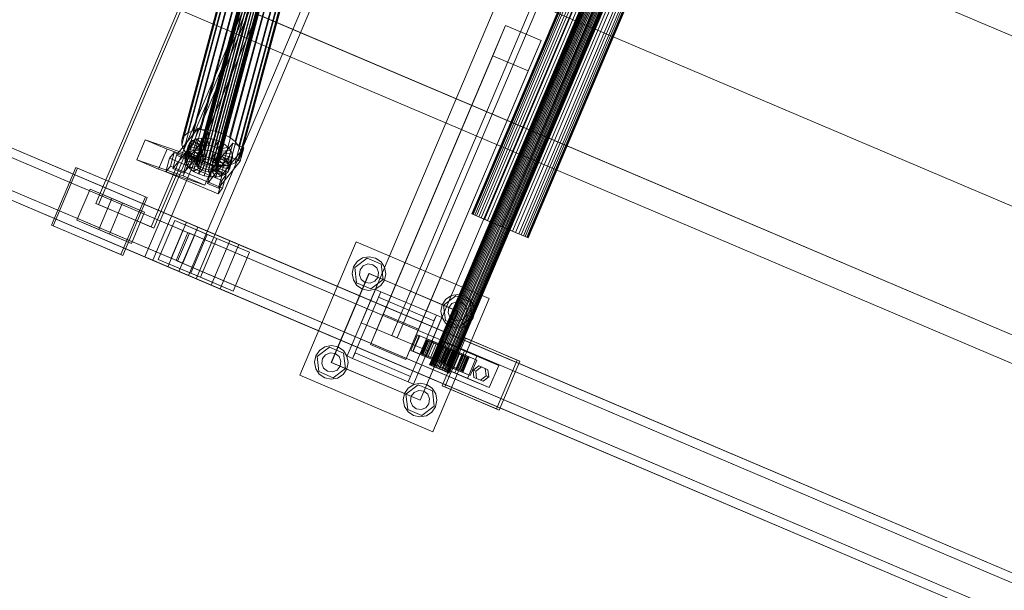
# Model space of a CAD drawing. Header units: millimetres. Extents: x -4738 to 65662, y -68080 to 6847.
# Tile 586 of 656: x 24950 to 25767, y -21826 to -21353. Entities that reach past the tile are written whole.
import ezdxf

# ---------------------------------------------------------------- set-up
doc = ezdxf.new("R2010")
doc.units = ezdxf.units.MM
doc.layers.add('superior_C10', color=7, linetype='Continuous', lineweight=0)

msp = doc.modelspace()

# ---------------------------------------------------------------- linework, layer by layer
at = {"layer": 'superior_C10'}
for p, q in [((18241.459, -18440.523), (27684.903, -22449.244)), ((27685.833, -22449.639), (18242.389, -18440.917)), ((25013.369, -21505.298), (25345.506, -20722.876)), ((25347.72, -20723.816), (25015.584, -21506.238)), ((25054.002, -21549.706), (25405.677, -20721.259)), ((25412.135, -20724), (25060.461, -21552.448)), ((25441.749, -20736.571), (25090.075, -21565.019)), ((25096.534, -21567.761), (25448.208, -20739.313)), ((25391.318, -20742.323), (25059.181, -21524.745)), ((25061.396, -21525.685), (25393.532, -20743.263)), ((25569.567, -20812.557), (25233.523, -21604.185)), ((25594.881, -20823.303), (25258.837, -21614.931)), ((25263.439, -21616.884), (25599.484, -20825.257)), ((25633.941, -20829.02), (25290.082, -21639.058)), ((25290.236, -21639.123), (25634.095, -20829.085)), ((25634.352, -20829.195), (25290.493, -21639.232)), ((25634.801, -20829.385), (25290.942, -21639.423)), ((25635.298, -20829.596), (25291.438, -21639.634)), ((25636.013, -20829.9), (25292.153, -21639.937)), ((25636.715, -20830.198), (25292.855, -21640.235)), ((25637.646, -20830.593), (25293.787, -21640.631)), ((25638.506, -20830.958), (25294.647, -21640.996)), ((25639.591, -20831.419), (25295.732, -21641.456)), ((25640.55, -20831.826), (25296.691, -21641.863)), ((25288.753, -21627.63), (25624.797, -20836.002)), ((25641.715, -20832.32), (25297.855, -21642.358)), ((25642.707, -20832.741), (25298.848, -21642.779)), ((25643.872, -20833.236), (25300.013, -21643.273)), ((25644.831, -20833.643), (25300.972, -21643.68)), ((25645.916, -20834.104), (25302.057, -21644.141)), ((25646.776, -20834.468), (25302.917, -21644.506)), ((25647.708, -20834.864), (25303.848, -21644.902)), ((25648.41, -20835.162), (25304.55, -21645.2)), ((25649.125, -20835.466), (25305.265, -21645.503)), ((25649.621, -20835.676), (25305.762, -21645.714)), ((25650.07, -20835.867), (25306.211, -21645.905)), ((25650.327, -20835.976), (25306.468, -21646.014)), ((25650.481, -20836.041), (25306.621, -21646.079)), ((25568.524, -20941.23), (25325.361, -21514.055)), ((25325.794, -21514.239), (25568.957, -20941.413)), ((25569.682, -20941.721), (25326.519, -21514.547)), ((25570.951, -20942.26), (25327.788, -21515.085)), ((25572.352, -20942.854), (25329.189, -21515.68)), ((25574.37, -20943.711), (25331.206, -21516.536)), ((25576.351, -20944.552), (25333.188, -21517.377)), ((25578.98, -20945.668), (25335.817, -21518.494)), ((25581.407, -20946.698), (25338.244, -21519.524)), ((25584.469, -20947.998), (25341.306, -21520.824)), ((25587.176, -20949.147), (25344.013, -21521.973)), ((25590.462, -20950.542), (25347.299, -21523.368)), ((25593.264, -20951.732), (25350.101, -21524.557)), ((25596.55, -20953.127), (25353.387, -21525.952)), ((25599.257, -20954.275), (25356.094, -21527.101)), ((25602.319, -20955.575), (25359.156, -21528.401)), ((25604.746, -20956.605), (25361.582, -21529.431)), ((25607.375, -20957.722), (25364.212, -21530.547)), ((25609.357, -20958.563), (25366.193, -21531.388)), ((25611.374, -20959.419), (25368.211, -21532.245)), ((25612.775, -20960.014), (25369.612, -21532.84)), ((25614.044, -20960.553), (25370.881, -21533.378)), ((25614.769, -20960.86), (25371.606, -21533.686)), ((25615.202, -20961.044), (25372.039, -21533.869)), ((25088.591, -21520.934), (24006.42, -21061.555)), ((25097.818, -21524.851), (24015.647, -21065.472)), ((25124.576, -21536.21), (24042.405, -21076.83)), ((25085.425, -21527.738), (24038.315, -21083.242)), ((25131.958, -21539.343), (24049.786, -21079.964)), ((25095.124, -21531.855), (24048.014, -21087.359)), ((25072.961, -21557.754), (23990.79, -21098.375)), ((24000.017, -21102.292), (25082.188, -21561.671)), ((25075.656, -21550.75), (24028.547, -21106.255)), ((25108.946, -21573.03), (24026.775, -21113.65)), ((24034.156, -21116.784), (25116.328, -21576.163)), ((24038.246, -21110.372), (25085.355, -21554.867)), ((25222.089, -21132.192), (26106.142, -21507.471)), ((26107.241, -21507.938), (25223.188, -21132.659)), ((25171.292, -21251.857), (26055.345, -21627.136)), ((26056.444, -21627.602), (25172.391, -21252.324)), ((25152.641, -21264.342), (25096.517, -21472.782)), ((25152.647, -21262.991), (25096.522, -21471.43)), ((25097.122, -21470.233), (25153.246, -21261.793)), ((25154.398, -21260.831), (25098.273, -21469.271)), ((25148.049, -21264.403), (25099.666, -21444.092)), ((25156.024, -21260.17), (25099.9, -21468.609)), ((25158.014, -21259.855), (25101.889, -21468.294)), ((25160.232, -21259.907), (25104.107, -21468.347)), ((25154.308, -21264.551), (25105.925, -21444.24)), ((25162.526, -21260.323), (25106.402, -21468.763)), ((25164.741, -21261.075), (25108.617, -21469.515)), ((25166.725, -21262.111), (25110.601, -21470.551)), ((25168.344, -21263.361), (25112.22, -21471.801)), ((25169.487, -21264.74), (25113.362, -21473.179)), ((25086.209, -21449.563), (25134.592, -21269.874)), ((25137.843, -21267.158), (25089.46, -21446.848)), ((25142.433, -21265.292), (25094.05, -21444.982)), ((25153.23, -21265.755), (25097.106, -21474.195)), ((25154.373, -21267.133), (25098.248, -21475.573)), ((25155.991, -21268.383), (25099.867, -21476.823)), ((25157.976, -21269.419), (25101.851, -21477.859)), ((25160.191, -21270.171), (25104.066, -21478.611)), ((25162.485, -21270.588), (25106.361, -21479.027)), ((25164.703, -21270.64), (25108.578, -21479.08)), ((25166.693, -21270.325), (25110.568, -21478.765)), ((25168.319, -21269.664), (25112.195, -21478.103)), ((25160.783, -21265.726), (25112.4, -21445.415)), ((25169.471, -21268.702), (25113.346, -21477.141)), ((25170.07, -21267.504), (25113.946, -21475.944)), ((25170.075, -21266.153), (25113.951, -21474.592)), ((25167.034, -21267.848), (25118.651, -21447.537)), ((25172.635, -21270.772), (25124.252, -21450.462)), ((25132.887, -21277.067), (25084.504, -21456.756)), ((25132.902, -21273.253), (25084.519, -21452.943)), ((25134.548, -21281.055), (25086.165, -21460.744)), ((25177.203, -21274.3), (25128.82, -21453.989)), ((25180.428, -21278.19), (25132.044, -21457.879)), ((25137.773, -21284.945), (25089.389, -21464.635)), ((25142.341, -21288.473), (25093.958, -21468.162)), ((25180.383, -21289.371), (25132, -21469.061)), ((25182.074, -21285.992), (25133.691, -21465.681)), ((25182.089, -21282.178), (25133.706, -21461.867)), ((25147.941, -21291.397), (25099.558, -21471.086)), ((25154.192, -21293.519), (25105.809, -21473.208)), ((25160.668, -21294.694), (25112.285, -21474.383)), ((25166.927, -21294.842), (25118.544, -21474.531)), ((25172.542, -21293.953), (25124.159, -21473.642)), ((25177.132, -21292.087), (25128.749, -21471.776)), ((25145.487, -21347.691), (26029.541, -21722.97)), ((26030.639, -21723.437), (25146.586, -21348.158)), ((25251.73, -21597.124), (25353.325, -21357.795)), ((25353.325, -21357.795), (25342.685, -21382.858)), ((25382.78, -21370.299), (25353.325, -21357.795)), ((25281.186, -21609.628), (25382.78, -21370.299)), ((25372.141, -21395.362), (25382.78, -21370.299)), ((25342.685, -21382.858), (25241.091, -21622.187)), ((25342.685, -21382.858), (25372.141, -21395.362)), ((25270.547, -21634.691), (25372.141, -21395.362)), ((25080.134, -21465.237), (25098.175, -21442.986)), ((25094.05, -21444.982), (25099.666, -21444.092)), ((25098.175, -21442.986), (25095.164, -21454.166)), ((25107.189, -21446.824), (25098.175, -21442.986)), ((25099.666, -21444.092), (25105.925, -21444.24)), ((25105.925, -21444.24), (25112.4, -21445.415)), ((25047.285, -21469.192), (25054.271, -21452.605)), ((25054.271, -21452.605), (25072.307, -21460.261)), ((25054.271, -21452.605), (25092.785, -21465.838)), ((25084.504, -21456.756), (25084.519, -21452.943)), ((25084.519, -21452.943), (25086.209, -21449.563)), ((25086.209, -21449.563), (25089.46, -21446.848)), ((25107.189, -21446.824), (25089.148, -21469.075)), ((25089.46, -21446.848), (25094.05, -21444.982)), ((25096.983, -21451.787), (25093.55, -21453.183)), ((25096.983, -21451.787), (25094.403, -21461.37)), ((25101.184, -21451.122), (25096.983, -21451.787)), ((25102.91, -21457.429), (25096.983, -21451.787)), ((25101.184, -21451.122), (25098.603, -21460.705)), ((25104.9, -21457.114), (25101.184, -21451.122)), ((25105.866, -21451.232), (25101.184, -21451.122)), ((25105.866, -21451.232), (25103.285, -21460.816)), ((25104.178, -21458.004), (25107.189, -21446.824)), ((25107.118, -21457.166), (25105.866, -21451.232)), ((25110.71, -21452.111), (25105.866, -21451.232)), ((25110.71, -21452.111), (25108.129, -21461.695)), ((25109.412, -21457.582), (25110.71, -21452.111)), ((25115.386, -21453.699), (25110.71, -21452.111)), ((25112.4, -21445.415), (25118.651, -21447.537)), ((25118.651, -21447.537), (25124.252, -21450.462)), ((25124.252, -21450.462), (25128.82, -21453.989)), ((25072.307, -21460.261), (25065.321, -21476.848)), ((25072.307, -21460.261), (25110.821, -21473.495)), ((25095.164, -21454.166), (25077.124, -21476.418)), ((25086.165, -21460.744), (25084.504, -21456.756)), ((25086.138, -21480.256), (25104.178, -21458.004)), ((25089.389, -21464.635), (25086.165, -21460.744)), ((25089.842, -21460.595), (25087.262, -21470.178)), ((25089.853, -21457.742), (25087.273, -21467.325)), ((25088.538, -21464.797), (25091.118, -21455.214)), ((25089.853, -21457.742), (25089.842, -21460.595)), ((25099.528, -21461.601), (25089.842, -21460.595)), ((25089.842, -21460.595), (25091.085, -21463.578)), ((25091.118, -21455.214), (25089.853, -21457.742)), ((25099.533, -21460.25), (25089.853, -21457.742)), ((25093.55, -21453.183), (25090.97, -21462.766)), ((25093.55, -21453.183), (25091.118, -21455.214)), ((25091.118, -21455.214), (25100.132, -21459.052)), ((25101.284, -21458.09), (25093.55, -21453.183)), ((25094.403, -21461.37), (25098.603, -21460.705)), ((25095.164, -21454.166), (25104.178, -21458.004)), ((25096.953, -21469.833), (25099.533, -21460.25)), ((25100.132, -21459.052), (25097.552, -21468.635)), ((25098.603, -21460.705), (25102.32, -21466.697)), ((25098.603, -21460.705), (25103.285, -21460.816)), ((25098.703, -21467.673), (25101.284, -21458.09)), ((25099.528, -21461.601), (25099.533, -21460.25)), ((25099.533, -21460.25), (25100.132, -21459.052)), ((25100.132, -21459.052), (25101.284, -21458.09)), ((25100.33, -21467.012), (25102.91, -21457.429)), ((25101.284, -21458.09), (25102.91, -21457.429)), ((25102.32, -21466.697), (25104.9, -21457.114)), ((25102.91, -21457.429), (25104.9, -21457.114)), ((25103.285, -21460.816), (25104.537, -21466.749)), ((25103.285, -21460.816), (25108.129, -21461.695)), ((25104.537, -21466.749), (25107.118, -21457.166)), ((25104.9, -21457.114), (25107.118, -21457.166)), ((25106.832, -21467.166), (25109.412, -21457.582)), ((25107.118, -21457.166), (25109.412, -21457.582)), ((25108.979, -21477.519), (25127.019, -21455.268)), ((25109.047, -21467.918), (25111.627, -21458.334)), ((25109.412, -21457.582), (25111.627, -21458.334)), ((25111.031, -21468.954), (25113.612, -21459.37)), ((25111.627, -21458.334), (25115.386, -21453.699)), ((25111.627, -21458.334), (25113.612, -21459.37)), ((25112.65, -21470.204), (25115.23, -21460.62)), ((25115.386, -21453.699), (25112.805, -21463.282)), ((25113.612, -21459.37), (25119.575, -21455.886)), ((25113.612, -21459.37), (25115.23, -21460.62)), ((25115.23, -21460.62), (25122.992, -21458.525)), ((25115.23, -21460.62), (25116.373, -21461.999)), ((25119.575, -21455.886), (25115.386, -21453.699)), ((25119.575, -21455.886), (25116.994, -21465.47)), ((25136.033, -21459.106), (25117.992, -21481.357)), ((25122.992, -21458.525), (25119.575, -21455.886)), ((25122.992, -21458.525), (25120.412, -21468.108)), ((25125.404, -21461.435), (25122.992, -21458.525)), ((25127.019, -21455.268), (25124.009, -21466.448)), ((25136.033, -21459.106), (25127.019, -21455.268)), ((25128.82, -21453.989), (25132.044, -21457.879)), ((25132.044, -21457.879), (25133.706, -21461.867)), ((25133.023, -21470.286), (25136.033, -21459.106)), ((25065.321, -21476.848), (25047.285, -21469.192)), ((25085.799, -21482.426), (25047.285, -21469.192)), ((25071.413, -21478.975), (25074.423, -21467.794)), ((25074.423, -21467.794), (25078.182, -21463.158)), ((25074.423, -21467.794), (25117.69, -21486.217)), ((25078.182, -21463.158), (25075.171, -21474.339)), ((25077.124, -21476.418), (25080.134, -21465.237)), ((25121.448, -21481.581), (25078.182, -21463.158)), ((25080.134, -21465.237), (25089.148, -21469.075)), ((25092.785, -21465.838), (25085.799, -21482.426)), ((25089.148, -21469.075), (25086.138, -21480.256)), ((25087.262, -21470.178), (25087.273, -21467.325)), ((25087.273, -21467.325), (25088.538, -21464.797)), ((25087.273, -21467.325), (25096.953, -21469.833)), ((25091.085, -21463.578), (25088.504, -21473.161)), ((25088.538, -21464.797), (25090.97, -21462.766)), ((25097.552, -21468.635), (25088.538, -21464.797)), ((25093.958, -21468.162), (25089.389, -21464.635)), ((25093.497, -21466.488), (25090.916, -21476.071)), ((25090.97, -21462.766), (25094.403, -21461.37)), ((25090.97, -21462.766), (25098.703, -21467.673)), ((25100.116, -21463.014), (25091.085, -21463.578)), ((25091.085, -21463.578), (25093.497, -21466.488)), ((25110.821, -21473.495), (25092.785, -21465.838)), ((25101.259, -21464.392), (25093.497, -21466.488)), ((25093.497, -21466.488), (25096.914, -21469.127)), ((25099.558, -21471.086), (25093.958, -21468.162)), ((25096.914, -21469.127), (25094.334, -21478.71)), ((25094.403, -21461.37), (25100.33, -21467.012)), ((25102.877, -21465.642), (25096.914, -21469.127)), ((25096.914, -21469.127), (25101.103, -21471.314)), ((25096.947, -21471.184), (25099.528, -21461.601)), ((25097.552, -21468.635), (25096.953, -21469.833)), ((25097.122, -21470.233), (25098.273, -21469.271)), ((25097.536, -21472.597), (25100.116, -21463.014)), ((25098.703, -21467.673), (25097.552, -21468.635)), ((25098.273, -21469.271), (25099.9, -21468.609)), ((25098.678, -21473.976), (25101.259, -21464.392)), ((25100.33, -21467.012), (25098.703, -21467.673)), ((25100.116, -21463.014), (25099.528, -21461.601)), ((25099.9, -21468.609), (25101.889, -21468.294)), ((25101.259, -21464.392), (25100.116, -21463.014)), ((25100.297, -21475.226), (25102.877, -21465.642)), ((25102.32, -21466.697), (25100.33, -21467.012)), ((25104.862, -21466.678), (25101.103, -21471.314)), ((25102.877, -21465.642), (25101.259, -21464.392)), ((25101.889, -21468.294), (25104.107, -21468.347)), ((25102.281, -21476.262), (25104.862, -21466.678)), ((25104.537, -21466.749), (25102.32, -21466.697)), ((25104.862, -21466.678), (25102.877, -21465.642)), ((25104.107, -21468.347), (25106.402, -21468.763)), ((25104.496, -21477.014), (25107.077, -21467.43)), ((25106.832, -21467.166), (25104.537, -21466.749)), ((25107.077, -21467.43), (25104.862, -21466.678)), ((25107.077, -21467.43), (25105.779, -21472.901)), ((25124.009, -21466.448), (25105.968, -21488.7)), ((25106.402, -21468.763), (25108.617, -21469.515)), ((25106.791, -21477.43), (25109.371, -21467.847)), ((25108.129, -21461.695), (25106.832, -21467.166)), ((25109.047, -21467.918), (25106.832, -21467.166)), ((25109.371, -21467.847), (25107.077, -21467.43)), ((25108.129, -21461.695), (25112.805, -21463.282)), ((25109.009, -21477.482), (25111.589, -21467.899)), ((25112.805, -21463.282), (25109.047, -21467.918)), ((25111.031, -21468.954), (25109.047, -21467.918)), ((25111.589, -21467.899), (25109.371, -21467.847)), ((25109.371, -21467.847), (25110.623, -21473.78)), ((25110.998, -21477.167), (25113.579, -21467.584)), ((25116.994, -21465.47), (25111.031, -21468.954)), ((25112.65, -21470.204), (25111.031, -21468.954)), ((25113.579, -21467.584), (25111.589, -21467.899)), ((25111.589, -21467.899), (25115.305, -21473.891)), ((25112.625, -21476.506), (25115.205, -21466.923)), ((25120.412, -21468.108), (25112.65, -21470.204)), ((25112.805, -21463.282), (25116.994, -21465.47)), ((25115.205, -21466.923), (25113.579, -21467.584)), ((25113.579, -21467.584), (25119.506, -21473.226)), ((25113.777, -21475.544), (25116.357, -21465.961)), ((25113.792, -21471.582), (25116.373, -21461.999)), ((25114.376, -21474.347), (25116.956, -21464.763)), ((25114.381, -21472.995), (25116.961, -21463.412)), ((25116.357, -21465.961), (25115.205, -21466.923)), ((25115.205, -21466.923), (25122.939, -21471.83)), ((25116.956, -21464.763), (25116.357, -21465.961)), ((25116.357, -21465.961), (25125.371, -21469.799)), ((25116.373, -21461.999), (25125.404, -21461.435)), ((25116.373, -21461.999), (25116.961, -21463.412)), ((25116.961, -21463.412), (25116.956, -21464.763)), ((25116.956, -21464.763), (25126.636, -21467.271)), ((25116.961, -21463.412), (25126.647, -21464.418)), ((25116.994, -21465.47), (25120.412, -21468.108)), ((25120.412, -21468.108), (25122.824, -21471.018)), ((25125.404, -21461.435), (25122.824, -21471.018)), ((25124.009, -21466.448), (25133.023, -21470.286)), ((25126.636, -21467.271), (25124.055, -21476.854)), ((25126.647, -21464.418), (25124.066, -21474.001)), ((25125.371, -21469.799), (25126.636, -21467.271)), ((25126.647, -21464.418), (25125.404, -21461.435)), ((25126.636, -21467.271), (25126.647, -21464.418)), ((25132, -21469.061), (25128.749, -21471.776)), ((25133.691, -21465.681), (25132, -21469.061)), ((25133.706, -21461.867), (25133.691, -21465.681)), ((24976.355, -21523.263), (24996.674, -21475.397)), ((24998.15, -21476.024), (24977.831, -21523.89)), ((24996.674, -21475.397), (25054.39, -21499.898)), ((24996.674, -21475.397), (24998.15, -21476.024)), ((25055.866, -21500.524), (24998.15, -21476.024)), ((25065.321, -21476.848), (25103.835, -21490.082)), ((25075.171, -21474.339), (25071.413, -21478.975)), ((25075.171, -21474.339), (25118.438, -21492.762)), ((25086.138, -21480.256), (25077.124, -21476.418)), ((25088.504, -21473.161), (25087.262, -21470.178)), ((25087.262, -21470.178), (25096.947, -21471.184)), ((25088.504, -21473.161), (25097.536, -21472.597)), ((25090.916, -21476.071), (25088.504, -21473.161)), ((25090.916, -21476.071), (25098.678, -21473.976)), ((25094.334, -21478.71), (25090.916, -21476.071)), ((25094.334, -21478.71), (25100.297, -21475.226)), ((25096.517, -21472.782), (25096.522, -21471.43)), ((25097.106, -21474.195), (25096.517, -21472.782)), ((25096.522, -21471.43), (25097.122, -21470.233)), ((25096.953, -21469.833), (25096.947, -21471.184)), ((25096.947, -21471.184), (25097.536, -21472.597)), ((25098.248, -21475.573), (25097.106, -21474.195)), ((25097.536, -21472.597), (25098.678, -21473.976)), ((25099.867, -21476.823), (25098.248, -21475.573)), ((25101.103, -21471.314), (25098.523, -21480.898)), ((25098.523, -21480.898), (25102.281, -21476.262)), ((25098.678, -21473.976), (25100.297, -21475.226)), ((25105.809, -21473.208), (25099.558, -21471.086)), ((25101.851, -21477.859), (25099.867, -21476.823)), ((25100.297, -21475.226), (25102.281, -21476.262)), ((25101.103, -21471.314), (25105.779, -21472.901)), ((25102.281, -21476.262), (25104.496, -21477.014)), ((25105.779, -21472.901), (25103.199, -21482.485)), ((25103.199, -21482.485), (25104.496, -21477.014)), ((25103.835, -21490.082), (25110.821, -21473.495)), ((25104.496, -21477.014), (25106.791, -21477.43)), ((25105.779, -21472.901), (25110.623, -21473.78)), ((25112.285, -21474.383), (25105.809, -21473.208)), ((25108.043, -21483.364), (25106.791, -21477.43)), ((25106.791, -21477.43), (25109.009, -21477.482)), ((25110.623, -21473.78), (25108.043, -21483.364)), ((25108.617, -21469.515), (25110.601, -21470.551)), ((25109.009, -21477.482), (25110.998, -21477.167)), ((25112.725, -21483.474), (25109.009, -21477.482)), ((25110.601, -21470.551), (25112.22, -21471.801)), ((25110.623, -21473.78), (25115.305, -21473.891)), ((25110.998, -21477.167), (25112.625, -21476.506)), ((25116.925, -21482.809), (25110.998, -21477.167)), ((25113.346, -21477.141), (25112.195, -21478.103)), ((25112.22, -21471.801), (25113.362, -21473.179)), ((25118.544, -21474.531), (25112.285, -21474.383)), ((25112.625, -21476.506), (25113.777, -21475.544)), ((25120.359, -21481.413), (25112.625, -21476.506)), ((25113.792, -21471.582), (25112.65, -21470.204)), ((25115.305, -21473.891), (25112.725, -21483.474)), ((25113.946, -21475.944), (25113.346, -21477.141)), ((25113.362, -21473.179), (25113.951, -21474.592)), ((25113.777, -21475.544), (25114.376, -21474.347)), ((25122.79, -21479.382), (25113.777, -21475.544)), ((25122.824, -21471.018), (25113.792, -21471.582)), ((25114.381, -21472.995), (25113.792, -21471.582)), ((25113.951, -21474.592), (25113.946, -21475.944)), ((25114.376, -21474.347), (25114.381, -21472.995)), ((25124.055, -21476.854), (25114.376, -21474.347)), ((25124.066, -21474.001), (25114.381, -21472.995)), ((25114.982, -21492.538), (25133.023, -21470.286)), ((25115.305, -21473.891), (25119.506, -21473.226)), ((25119.506, -21473.226), (25116.925, -21482.809)), ((25124.159, -21473.642), (25118.544, -21474.531)), ((25119.506, -21473.226), (25122.939, -21471.83)), ((25122.939, -21471.83), (25120.359, -21481.413)), ((25125.371, -21469.799), (25122.79, -21479.382)), ((25124.055, -21476.854), (25122.79, -21479.382)), ((25122.824, -21471.018), (25124.066, -21474.001)), ((25122.939, -21471.83), (25125.371, -21469.799)), ((25124.066, -21474.001), (25124.055, -21476.854)), ((25128.749, -21471.776), (25124.159, -21473.642)), ((25114.679, -21497.398), (25071.413, -21478.975)), ((25085.799, -21482.426), (25103.835, -21490.082)), ((25098.523, -21480.898), (25094.334, -21478.71)), ((25103.199, -21482.485), (25098.523, -21480.898)), ((25104.066, -21478.611), (25101.851, -21477.859)), ((25108.043, -21483.364), (25103.199, -21482.485)), ((25106.361, -21479.027), (25104.066, -21478.611)), ((25105.968, -21488.7), (25108.979, -21477.519)), ((25108.578, -21479.08), (25106.361, -21479.027)), ((25112.725, -21483.474), (25108.043, -21483.364)), ((25110.568, -21478.765), (25108.578, -21479.08)), ((25108.979, -21477.519), (25117.992, -21481.357)), ((25112.195, -21478.103), (25110.568, -21478.765)), ((25116.925, -21482.809), (25112.725, -21483.474)), ((25117.992, -21481.357), (25114.982, -21492.538)), ((25120.359, -21481.413), (25116.925, -21482.809)), ((25121.448, -21481.581), (25117.69, -21486.217)), ((25118.438, -21492.762), (25121.448, -21481.581)), ((25122.79, -21479.382), (25120.359, -21481.413)), ((24997.482, -21519.195), (25008.423, -21493.421)), ((25008.423, -21493.421), (25035.477, -21504.906)), ((25008.423, -21493.421), (25026.634, -21501.152)), ((25114.982, -21492.538), (25105.968, -21488.7)), ((25117.69, -21486.217), (25114.679, -21497.398)), ((25114.679, -21497.398), (25118.438, -21492.762)), ((25026.634, -21501.152), (25015.693, -21526.926)), ((25053.688, -21512.636), (25026.634, -21501.152)), ((25054.39, -21499.898), (25034.071, -21547.763)), ((25035.547, -21548.39), (25055.866, -21500.524)), ((25055.866, -21500.524), (25054.39, -21499.898)), ((25059.181, -21524.745), (25013.369, -21505.298)), ((25015.584, -21506.238), (25013.369, -21505.298)), ((25015.584, -21506.238), (25061.396, -21525.685)), ((25035.477, -21504.906), (25024.536, -21530.68)), ((25053.688, -21512.636), (25035.477, -21504.906)), ((25042.747, -21538.41), (25053.688, -21512.636)), ((25326.519, -21514.547), (25325.361, -21514.055)), ((25325.361, -21514.055), (25325.794, -21514.239)), ((25325.794, -21514.239), (25327.788, -21515.085)), ((25329.189, -21515.68), (25326.519, -21514.547)), ((25327.788, -21515.085), (25331.206, -21516.536)), ((25333.188, -21517.377), (25329.189, -21515.68)), ((25331.206, -21516.536), (25335.817, -21518.494)), ((25338.244, -21519.524), (25333.188, -21517.377)), ((25034.071, -21547.763), (24976.355, -21523.263)), ((24977.831, -21523.89), (24976.355, -21523.263)), ((24977.831, -21523.89), (25035.547, -21548.39)), ((25024.536, -21530.68), (24997.482, -21519.195)), ((25015.693, -21526.926), (24997.482, -21519.195)), ((25059.181, -21524.745), (25061.396, -21525.685)), ((25065.024, -21551.669), (25078.701, -21519.452)), ((25088.591, -21520.934), (25072.961, -21557.754)), ((25078.701, -21519.452), (25105.755, -21530.936)), ((25078.701, -21519.452), (25113.763, -21534.336)), ((25082.188, -21561.671), (25097.818, -21524.851)), ((25097.818, -21524.851), (25088.591, -21520.934)), ((26170.763, -21980.314), (25088.591, -21520.934)), ((26179.99, -21984.231), (25097.818, -21524.851)), ((25335.817, -21518.494), (25341.306, -21520.824)), ((25344.013, -21521.973), (25338.244, -21519.524)), ((25341.306, -21520.824), (25347.299, -21523.368)), ((25350.101, -21524.557), (25344.013, -21521.973)), ((25347.299, -21523.368), (25353.387, -21525.952)), ((25356.094, -21527.101), (25350.101, -21524.557)), ((25353.387, -21525.952), (25359.156, -21528.401)), ((25015.693, -21526.926), (25042.747, -21538.41)), ((25024.536, -21530.68), (25042.747, -21538.41)), ((25075.656, -21550.75), (25085.425, -21527.738)), ((25089.656, -21529.534), (25079.887, -21552.546)), ((25081.124, -21553.071), (25090.893, -21530.059)), ((25095.124, -21531.855), (25085.355, -21554.867)), ((25085.425, -21527.738), (25095.124, -21531.855)), ((25090.893, -21530.059), (25089.656, -21529.534)), ((26206.889, -22003.797), (25089.656, -21529.534)), ((26208.127, -22004.322), (25090.893, -21530.059)), ((25105.755, -21530.936), (25092.079, -21563.154)), ((25113.763, -21534.336), (25100.087, -21566.553)), ((25105.755, -21530.936), (25140.817, -21545.82)), ((25140.817, -21545.82), (25113.763, -21534.336)), ((25361.582, -21529.431), (25356.094, -21527.101)), ((25359.156, -21528.401), (25364.212, -21530.547)), ((25366.193, -21531.388), (25361.582, -21529.431)), ((25364.212, -21530.547), (25368.211, -21532.245)), ((25369.612, -21532.84), (25366.193, -21531.388)), ((25368.211, -21532.245), (25370.881, -21533.378)), ((25371.606, -21533.686), (25369.612, -21532.84)), ((25370.881, -21533.378), (25372.039, -21533.869)), ((25372.039, -21533.869), (25371.606, -21533.686)), ((25124.576, -21536.21), (25108.946, -21573.03)), ((25116.328, -21576.163), (25131.958, -21539.343)), ((25131.958, -21539.343), (25124.576, -21536.21)), ((26206.748, -21995.589), (25124.576, -21536.21)), ((26214.129, -21998.723), (25131.958, -21539.343)), ((25182.463, -21647.692), (25229.353, -21537.233)), ((25229.353, -21537.233), (25339.813, -21584.123)), ((25034.071, -21547.763), (25035.547, -21548.39)), ((25090.075, -21565.019), (25054.002, -21549.706)), ((25060.461, -21552.448), (25054.002, -21549.706)), ((25085.355, -21554.867), (25075.656, -21550.75)), ((25127.141, -21578.038), (25140.817, -21545.82)), ((25228.166, -21558.456), (25238.389, -21550.753)), ((25230.136, -21553.472), (25234.704, -21550.477)), ((25234.704, -21550.477), (25240.071, -21549.458)), ((25238.389, -21550.753), (25250.171, -21555.755)), ((25240.071, -21549.458), (25245.419, -21550.571)), ((25245.419, -21550.571), (25249.934, -21553.645)), ((25060.461, -21552.448), (25096.534, -21567.761)), ((25092.079, -21563.154), (25065.024, -21551.669)), ((25100.087, -21566.553), (25065.024, -21551.669)), ((25072.961, -21557.754), (25082.188, -21561.671)), ((26155.133, -22017.134), (25072.961, -21557.754)), ((25079.887, -21552.546), (25081.124, -21553.071)), ((26197.121, -22026.81), (25079.887, -21552.546)), ((25081.124, -21553.071), (26198.358, -22027.335)), ((25225.949, -21563.335), (25227.061, -21557.987)), ((25227.061, -21557.987), (25230.136, -21553.472)), ((25229.726, -21571.161), (25228.166, -21558.456)), ((25232.584, -21560.332), (25235.134, -21557.069)), ((25235.134, -21557.069), (25238.973, -21555.517)), ((25238.973, -21555.517), (25243.074, -21556.094)), ((25243.074, -21556.094), (25246.337, -21558.643)), ((25246.337, -21558.643), (25247.889, -21562.483)), ((25249.934, -21553.645), (25252.929, -21558.213)), ((25250.171, -21555.755), (25251.731, -21568.459)), ((25252.929, -21558.213), (25253.948, -21563.58)), ((25082.188, -21561.671), (26164.36, -22021.051)), ((25090.075, -21565.019), (25096.534, -21567.761)), ((25092.079, -21563.154), (25127.141, -21578.038)), ((25100.087, -21566.553), (25127.141, -21578.038)), ((25208.688, -21637.097), (25239.948, -21563.458)), ((25208.873, -21637.176), (25240.133, -21563.536)), ((25226.968, -21568.702), (25225.949, -21563.335)), ((25232.008, -21564.432), (25232.584, -21560.332)), ((25233.559, -21568.272), (25232.008, -21564.432)), ((25239.948, -21563.458), (25313.588, -21594.718)), ((25240.133, -21563.536), (25313.773, -21594.796)), ((25247.312, -21566.584), (25244.763, -21569.847)), ((25247.889, -21562.483), (25247.312, -21566.584)), ((25253.948, -21563.58), (25252.835, -21568.928)), ((25108.946, -21573.03), (25116.328, -21576.163)), ((26191.118, -22032.409), (25108.946, -21573.03)), ((25229.963, -21573.27), (25226.968, -21568.702)), ((25241.508, -21576.162), (25229.726, -21571.161)), ((25234.478, -21576.345), (25229.963, -21573.27)), ((25236.822, -21570.822), (25233.559, -21568.272)), ((25240.923, -21571.398), (25236.822, -21570.822)), ((25244.763, -21569.847), (25240.923, -21571.398)), ((25251.731, -21568.459), (25241.508, -21576.162)), ((25249.761, -21573.443), (25245.193, -21576.438)), ((25252.835, -21568.928), (25249.761, -21573.443)), ((25116.328, -21576.163), (26198.499, -22035.543)), ((25221.801, -21631.8), (25245.246, -21576.57)), ((25249.848, -21578.524), (25226.403, -21633.754)), ((25239.826, -21577.457), (25234.478, -21576.345)), ((25245.193, -21576.438), (25239.826, -21577.457)), ((25245.246, -21576.57), (25249.848, -21578.524)), ((25247.894, -21583.126), (25249.848, -21578.524)), ((25293.919, -21602.664), (25247.894, -21583.126)), ((25249.848, -21578.524), (25295.873, -21598.061)), ((25301.806, -21589.716), (25312.028, -21582.013)), ((25303.776, -21584.732), (25308.344, -21581.737)), ((25308.344, -21581.737), (25313.71, -21580.718)), ((25312.028, -21582.013), (25323.811, -21587.015)), ((25313.71, -21580.718), (25319.059, -21581.831)), ((25319.059, -21581.831), (25323.574, -21584.905)), ((25339.813, -21584.123), (25292.923, -21694.582)), ((25299.589, -21594.595), (25300.701, -21589.247)), ((25300.701, -21589.247), (25303.776, -21584.732)), ((25303.365, -21602.421), (25301.806, -21589.716)), ((25305.648, -21595.692), (25306.224, -21591.592)), ((25306.224, -21591.592), (25308.774, -21588.328)), ((25308.774, -21588.328), (25312.613, -21586.777)), ((25312.613, -21586.777), (25316.714, -21587.354)), ((25316.714, -21587.354), (25319.977, -21589.903)), ((25319.977, -21589.903), (25321.528, -21593.743)), ((25323.574, -21584.905), (25326.569, -21589.473)), ((25323.811, -21587.015), (25325.37, -21599.719)), ((25326.569, -21589.473), (25327.588, -21594.84)), ((25241.091, -21622.187), (25251.73, -21597.124)), ((25251.73, -21597.124), (25281.186, -21609.628)), ((25272.428, -21653.291), (25295.873, -21598.061)), ((25300.476, -21600.015), (25277.031, -21655.245)), ((25313.588, -21594.718), (25282.328, -21668.357)), ((25313.773, -21594.796), (25282.513, -21668.436)), ((25295.873, -21598.061), (25293.919, -21602.664)), ((25295.873, -21598.061), (25300.476, -21600.015)), ((25300.607, -21599.962), (25299.589, -21594.595)), ((25303.602, -21604.53), (25300.607, -21599.962)), ((25307.199, -21599.532), (25305.648, -21595.692)), ((25310.462, -21602.082), (25307.199, -21599.532)), ((25325.37, -21599.719), (25315.148, -21607.422)), ((25320.952, -21597.844), (25318.402, -21601.107)), ((25321.528, -21593.743), (25320.952, -21597.844)), ((25327.588, -21594.84), (25326.475, -21600.188)), ((25233.523, -21604.185), (25288.753, -21627.63)), ((25315.148, -21607.422), (25303.365, -21602.421)), ((25308.118, -21607.605), (25303.602, -21604.53)), ((25313.466, -21608.717), (25308.118, -21607.605)), ((25314.563, -21602.658), (25310.462, -21602.082)), ((25318.832, -21607.698), (25313.466, -21608.717)), ((25318.402, -21601.107), (25314.563, -21602.658)), ((25323.401, -21604.703), (25318.832, -21607.698)), ((25326.475, -21600.188), (25323.401, -21604.703)), ((25258.837, -21614.931), (25263.439, -21616.884)), ((25281.186, -21609.628), (25270.547, -21634.691)), ((25274.766, -21627.124), (25280.236, -21614.237)), ((25281.713, -21614.864), (25276.242, -21627.751)), ((25276.59, -21627.899), (25282.061, -21615.012)), ((25280.236, -21614.237), (25321.72, -21631.847)), ((25280.236, -21614.237), (25281.713, -21614.864)), ((25323.196, -21632.474), (25281.713, -21614.864)), ((25282.061, -21615.012), (25292.883, -21619.606)), ((25282.061, -21615.012), (25289.812, -21618.302)), ((25300.578, -21656.55), (25317.771, -21616.048)), ((25317.771, -21616.048), (25362.861, -21635.189)), ((25317.771, -21616.048), (25319.985, -21616.988)), ((25196.906, -21632.096), (25207.129, -21624.393)), ((25198.876, -21627.112), (25203.444, -21624.117)), ((25203.444, -21624.117), (25208.811, -21623.098)), ((25207.129, -21624.393), (25218.911, -21629.394)), ((25208.811, -21623.098), (25214.159, -21624.21)), ((25214.159, -21624.21), (25218.674, -21627.285)), ((25270.547, -21634.691), (25241.091, -21622.187)), ((25287.927, -21618.589), (25283.238, -21629.634)), ((25283.562, -21629.772), (25288.251, -21618.726)), ((25288.793, -21618.956), (25284.104, -21630.002)), ((25289.812, -21618.302), (25284.341, -21631.189)), ((25289.742, -21619.359), (25285.053, -21630.405)), ((25290.79, -21619.804), (25286.101, -21630.85)), ((25292.883, -21619.606), (25287.412, -21632.493)), ((25292.3, -21620.445), (25287.611, -21631.491)), ((25297.116, -21622.489), (25287.927, -21618.589)), ((25287.927, -21618.589), (25288.793, -21618.956)), ((25288.251, -21618.726), (25287.927, -21618.589)), ((25289.742, -21619.359), (25288.251, -21618.726)), ((25288.251, -21618.726), (25297.269, -21622.554)), ((25297.526, -21622.663), (25288.793, -21618.956)), ((25288.793, -21618.956), (25290.79, -21619.804)), ((25293.782, -21621.074), (25289.093, -21632.12)), ((25297.975, -21622.854), (25289.742, -21619.359)), ((25292.3, -21620.445), (25289.742, -21619.359)), ((25300.633, -21622.896), (25289.812, -21618.302)), ((25298.472, -21623.065), (25290.79, -21619.804)), ((25290.79, -21619.804), (25293.782, -21621.074)), ((25295.749, -21621.909), (25291.06, -21632.955)), ((25299.187, -21623.368), (25292.3, -21620.445)), ((25295.749, -21621.909), (25292.3, -21620.445)), ((25292.427, -21633.535), (25297.116, -21622.489)), ((25297.269, -21622.554), (25292.58, -21633.6)), ((25292.837, -21633.709), (25297.526, -21622.663)), ((25297.564, -21622.679), (25292.875, -21633.725)), ((25300.633, -21622.896), (25292.883, -21619.606)), ((25293.252, -21638.231), (25301.067, -21619.821)), ((25293.286, -21633.9), (25297.975, -21622.854)), ((25299.889, -21623.666), (25293.782, -21621.074)), ((25293.782, -21621.074), (25297.564, -21622.679)), ((25293.783, -21634.111), (25298.472, -21623.065)), ((25294.498, -21634.414), (25299.187, -21623.368)), ((25295.163, -21635.783), (25300.633, -21622.896)), ((25299.855, -21623.652), (25295.166, -21634.698)), ((25295.2, -21634.712), (25299.889, -21623.666)), ((25300.821, -21624.062), (25295.749, -21621.909)), ((25299.855, -21623.652), (25295.749, -21621.909)), ((25296.132, -21635.108), (25300.821, -21624.062)), ((25296.991, -21635.473), (25301.68, -21624.427)), ((25297.526, -21622.663), (25297.116, -21622.489)), ((25297.116, -21622.489), (25297.269, -21622.554)), ((25301.879, -21624.511), (25297.19, -21635.557)), ((25297.269, -21622.554), (25297.975, -21622.854)), ((25298.472, -21623.065), (25297.526, -21622.663)), ((25301.68, -21624.427), (25297.564, -21622.679)), ((25297.564, -21622.679), (25301.879, -21624.511)), ((25297.975, -21622.854), (25299.187, -21623.368)), ((25299.889, -21623.666), (25298.472, -21623.065)), ((25299.187, -21623.368), (25300.821, -21624.062)), ((25302.766, -21624.887), (25299.855, -21623.652)), ((25304.337, -21625.555), (25299.855, -21623.652)), ((25301.68, -21624.427), (25299.889, -21623.666)), ((25300.821, -21624.062), (25302.766, -21624.887)), ((25301.067, -21619.821), (25319.104, -21627.477)), ((25301.067, -21619.821), (25329.605, -21631.935)), ((25303.724, -21625.294), (25301.68, -21624.427)), ((25303.724, -21625.294), (25301.879, -21624.511)), ((25301.879, -21624.511), (25306.433, -21626.444)), ((25319.985, -21616.988), (25302.792, -21657.49)), ((25365.076, -21636.129), (25319.985, -21616.988)), ((25194.689, -21636.975), (25195.801, -21631.627)), ((25195.801, -21631.627), (25198.876, -21627.112)), ((25198.466, -21644.8), (25196.906, -21632.096)), ((25201.324, -21633.971), (25203.874, -21630.708)), ((25203.874, -21630.708), (25207.714, -21629.157)), ((25207.714, -21629.157), (25211.814, -21629.733)), ((25211.814, -21629.733), (25215.078, -21632.283)), ((25215.078, -21632.283), (25216.629, -21636.123)), ((25218.674, -21627.285), (25221.669, -21631.853)), ((25218.911, -21629.394), (25220.471, -21642.099)), ((25221.669, -21631.853), (25222.688, -21637.22)), ((25226.403, -21633.754), (25221.801, -21631.8)), ((25226.403, -21633.754), (25228.357, -21629.151)), ((25228.357, -21629.151), (25274.382, -21648.689)), ((25316.249, -21644.734), (25274.766, -21627.124)), ((25276.242, -21627.751), (25274.766, -21627.124)), ((25276.242, -21627.751), (25317.726, -21645.361)), ((25287.412, -21632.493), (25276.59, -21627.899)), ((25284.341, -21631.189), (25276.59, -21627.899)), ((25284.104, -21630.002), (25283.238, -21629.634)), ((25283.238, -21629.634), (25292.427, -21633.535)), ((25283.238, -21629.634), (25283.562, -21629.772)), ((25292.58, -21633.6), (25283.562, -21629.772)), ((25283.562, -21629.772), (25285.053, -21630.405)), ((25286.101, -21630.85), (25284.104, -21630.002)), ((25284.104, -21630.002), (25292.837, -21633.709)), ((25284.341, -21631.189), (25295.163, -21635.783)), ((25285.053, -21630.405), (25293.286, -21633.9)), ((25285.053, -21630.405), (25287.611, -21631.491)), ((25289.093, -21632.12), (25286.101, -21630.85)), ((25286.101, -21630.85), (25293.783, -21634.111)), ((25287.412, -21632.493), (25295.163, -21635.783)), ((25287.611, -21631.491), (25294.498, -21634.414)), ((25287.611, -21631.491), (25291.06, -21632.955)), ((25292.875, -21633.725), (25289.093, -21632.12)), ((25289.093, -21632.12), (25295.2, -21634.712)), ((25298.077, -21635.933), (25302.766, -21624.887)), ((25299.036, -21636.34), (25303.724, -21625.294)), ((25304.337, -21625.555), (25299.648, -21636.601)), ((25300.2, -21636.835), (25304.889, -21625.789)), ((25301.193, -21637.256), (25305.882, -21626.21)), ((25306.433, -21626.444), (25301.744, -21637.49)), ((25302.357, -21637.75), (25307.046, -21626.704)), ((25302.766, -21624.887), (25304.889, -21625.789)), ((25303.316, -21638.157), (25308.005, -21627.111)), ((25305.882, -21626.21), (25303.724, -21625.294)), ((25308.892, -21627.488), (25304.203, -21638.534)), ((25304.889, -21625.789), (25304.337, -21625.555)), ((25308.892, -21627.488), (25304.337, -21625.555)), ((25304.401, -21638.618), (25309.09, -21627.572)), ((25304.889, -21625.789), (25307.046, -21626.704)), ((25305.261, -21638.983), (25309.95, -21627.937)), ((25305.448, -21640.149), (25310.919, -21627.262)), ((25308.005, -21627.111), (25305.882, -21626.21)), ((25305.882, -21626.21), (25306.433, -21626.444)), ((25306.193, -21639.379), (25310.882, -21628.333)), ((25310.916, -21628.347), (25306.227, -21639.393)), ((25306.433, -21626.444), (25310.916, -21628.347)), ((25306.895, -21639.677), (25311.584, -21628.631)), ((25307.046, -21626.704), (25308.892, -21627.488)), ((25307.046, -21626.704), (25309.09, -21627.572)), ((25307.61, -21639.98), (25312.299, -21628.934)), ((25309.95, -21627.937), (25308.005, -21627.111)), ((25308.005, -21627.111), (25310.916, -21628.347)), ((25308.106, -21640.191), (25312.795, -21629.145)), ((25313.207, -21629.32), (25308.518, -21640.366)), ((25308.556, -21640.382), (25313.245, -21629.336)), ((25308.813, -21640.491), (25313.502, -21629.445)), ((25313.207, -21629.32), (25308.892, -21627.488)), ((25308.966, -21640.556), (25313.655, -21629.51)), ((25309.09, -21627.572), (25313.207, -21629.32)), ((25309.09, -21627.572), (25310.882, -21628.333)), ((25311.584, -21628.631), (25309.95, -21627.937)), ((25309.95, -21627.937), (25315.022, -21630.09)), ((25315.022, -21630.09), (25310.333, -21641.136)), ((25310.882, -21628.333), (25316.989, -21630.925)), ((25310.882, -21628.333), (25312.299, -21628.934)), ((25310.916, -21628.347), (25315.022, -21630.09)), ((25310.919, -21627.262), (25321.741, -21631.856)), ((25310.919, -21627.262), (25318.67, -21630.552)), ((25319.104, -21627.477), (25311.289, -21645.887)), ((25312.795, -21629.145), (25311.584, -21628.631)), ((25311.584, -21628.631), (25318.471, -21631.554)), ((25312.299, -21628.934), (25319.98, -21632.195)), ((25312.299, -21628.934), (25313.245, -21629.336)), ((25316.989, -21630.925), (25312.3, -21641.971)), ((25313.502, -21629.445), (25312.795, -21629.145)), ((25312.795, -21629.145), (25321.028, -21632.64)), ((25318.67, -21630.552), (25313.199, -21643.439)), ((25316.989, -21630.925), (25313.207, -21629.32)), ((25313.245, -21629.336), (25321.977, -21633.043)), ((25313.245, -21629.336), (25313.655, -21629.51)), ((25313.655, -21629.51), (25313.502, -21629.445)), ((25313.502, -21629.445), (25322.52, -21633.273)), ((25313.655, -21629.51), (25322.843, -21633.41)), ((25318.471, -21631.554), (25313.782, -21642.6)), ((25315.022, -21630.09), (25318.471, -21631.554)), ((25319.98, -21632.195), (25315.291, -21643.241)), ((25321.72, -21631.847), (25316.249, -21644.734)), ((25321.741, -21631.856), (25316.27, -21644.743)), ((25321.028, -21632.64), (25316.339, -21643.686)), ((25319.98, -21632.195), (25316.989, -21630.925)), ((25317.726, -21645.361), (25323.196, -21632.474)), ((25318.471, -21631.554), (25321.028, -21632.64)), ((25329.491, -21635.146), (25318.67, -21630.552)), ((25347.641, -21639.591), (25319.104, -21627.477)), ((25321.977, -21633.043), (25319.98, -21632.195)), ((25321.028, -21632.64), (25322.52, -21633.273)), ((25323.196, -21632.474), (25321.72, -21631.847)), ((25329.491, -21635.146), (25321.741, -21631.856)), ((25329.605, -21631.935), (25321.79, -21650.345)), ((25347.641, -21639.591), (25329.605, -21631.935)), ((25195.708, -21642.342), (25194.689, -21636.975)), ((25200.748, -21638.072), (25201.324, -21633.971)), ((25202.299, -21641.912), (25200.748, -21638.072)), ((25282.328, -21668.357), (25208.688, -21637.097)), ((25282.513, -21668.436), (25208.873, -21637.176)), ((25216.052, -21640.223), (25213.503, -21643.487)), ((25216.629, -21636.123), (25216.052, -21640.223)), ((25222.688, -21637.22), (25221.575, -21642.568)), ((25272.428, -21653.291), (25226.403, -21633.754)), ((25290.493, -21639.232), (25290.082, -21639.058)), ((25290.082, -21639.058), (25290.236, -21639.123)), ((25290.236, -21639.123), (25290.942, -21639.423)), ((25291.438, -21639.634), (25290.493, -21639.232)), ((25290.942, -21639.423), (25292.153, -21639.937)), ((25291.06, -21632.955), (25296.132, -21635.108)), ((25291.06, -21632.955), (25295.166, -21634.698)), ((25292.855, -21640.235), (25291.438, -21639.634)), ((25292.153, -21639.937), (25293.787, -21640.631)), ((25292.427, -21633.535), (25292.837, -21633.709)), ((25292.58, -21633.6), (25292.427, -21633.535)), ((25293.286, -21633.9), (25292.58, -21633.6)), ((25292.837, -21633.709), (25293.783, -21634.111)), ((25294.647, -21640.996), (25292.855, -21640.235)), ((25297.19, -21635.557), (25292.875, -21633.725)), ((25292.875, -21633.725), (25296.991, -21635.473)), ((25311.289, -21645.887), (25293.252, -21638.231)), ((25321.79, -21650.345), (25293.252, -21638.231)), ((25294.498, -21634.414), (25293.286, -21633.9)), ((25293.783, -21634.111), (25295.2, -21634.712)), ((25293.787, -21640.631), (25295.732, -21641.456)), ((25296.132, -21635.108), (25294.498, -21634.414)), ((25295.166, -21634.698), (25298.077, -21635.933)), ((25295.166, -21634.698), (25299.648, -21636.601)), ((25295.2, -21634.712), (25296.991, -21635.473)), ((25298.077, -21635.933), (25296.132, -21635.108)), ((25296.991, -21635.473), (25299.036, -21636.34)), ((25301.744, -21637.49), (25297.19, -21635.557)), ((25297.19, -21635.557), (25299.036, -21636.34)), ((25300.2, -21636.835), (25298.077, -21635.933)), ((25299.036, -21636.34), (25301.193, -21637.256)), ((25299.648, -21636.601), (25300.2, -21636.835)), ((25299.648, -21636.601), (25304.203, -21638.534)), ((25302.357, -21637.75), (25300.2, -21636.835)), ((25301.744, -21637.49), (25301.193, -21637.256)), ((25301.193, -21637.256), (25303.316, -21638.157)), ((25306.227, -21639.393), (25301.744, -21637.49)), ((25304.203, -21638.534), (25302.357, -21637.75)), ((25304.401, -21638.618), (25302.357, -21637.75)), ((25306.227, -21639.393), (25303.316, -21638.157)), ((25303.316, -21638.157), (25305.261, -21638.983)), ((25304.203, -21638.534), (25308.518, -21640.366)), ((25308.518, -21640.366), (25304.401, -21638.618)), ((25306.193, -21639.379), (25304.401, -21638.618)), ((25310.333, -21641.136), (25305.261, -21638.983)), ((25305.261, -21638.983), (25306.895, -21639.677)), ((25316.27, -21644.743), (25305.448, -21640.149)), ((25313.199, -21643.439), (25305.448, -21640.149)), ((25312.3, -21641.971), (25306.193, -21639.379)), ((25307.61, -21639.98), (25306.193, -21639.379)), ((25310.333, -21641.136), (25306.227, -21639.393)), ((25313.782, -21642.6), (25306.895, -21639.677)), ((25306.895, -21639.677), (25308.106, -21640.191)), ((25315.291, -21643.241), (25307.61, -21639.98)), ((25308.556, -21640.382), (25307.61, -21639.98)), ((25316.339, -21643.686), (25308.106, -21640.191)), ((25308.106, -21640.191), (25308.813, -21640.491)), ((25308.518, -21640.366), (25312.3, -21641.971)), ((25317.288, -21644.089), (25308.556, -21640.382)), ((25308.966, -21640.556), (25308.556, -21640.382)), ((25317.831, -21644.319), (25308.813, -21640.491)), ((25308.813, -21640.491), (25308.966, -21640.556)), ((25318.154, -21644.456), (25308.966, -21640.556)), ((25321.977, -21633.043), (25317.288, -21644.089)), ((25322.52, -21633.273), (25317.831, -21644.319)), ((25322.843, -21633.41), (25318.154, -21644.456)), ((25322.843, -21633.41), (25321.977, -21633.043)), ((25322.52, -21633.273), (25322.843, -21633.41)), ((25324.021, -21648.033), (25329.491, -21635.146)), ((25331.044, -21639.938), (25326.308, -21643.572)), ((25328.523, -21644.512), (25333.259, -21640.878)), ((25336.455, -21642.234), (25331.044, -21639.938)), ((25331.044, -21639.938), (25333.259, -21640.878)), ((25333.259, -21640.878), (25338.67, -21643.175)), ((25339.826, -21658.001), (25347.641, -21639.591)), ((25362.861, -21635.189), (25345.668, -21675.69)), ((25347.883, -21676.63), (25365.076, -21636.129)), ((25365.076, -21636.129), (25362.861, -21635.189)), ((25292.923, -21694.582), (25182.463, -21647.692)), ((25198.703, -21646.91), (25195.708, -21642.342)), ((25210.248, -21649.802), (25198.466, -21644.8)), ((25203.218, -21649.984), (25198.703, -21646.91)), ((25205.562, -21644.461), (25202.299, -21641.912)), ((25209.663, -21645.038), (25205.562, -21644.461)), ((25213.503, -21643.487), (25209.663, -21645.038)), ((25220.471, -21642.099), (25210.248, -21649.802)), ((25218.501, -21647.083), (25213.933, -21650.078)), ((25221.575, -21642.568), (25218.501, -21647.083)), ((25274.382, -21648.689), (25272.428, -21653.291)), ((25296.691, -21641.863), (25294.647, -21640.996)), ((25295.732, -21641.456), (25297.855, -21642.358)), ((25298.848, -21642.779), (25296.691, -21641.863)), ((25297.855, -21642.358), (25300.013, -21643.273)), ((25300.972, -21643.68), (25298.848, -21642.779)), ((25300.013, -21643.273), (25302.057, -21644.141)), ((25302.917, -21644.506), (25300.972, -21643.68)), ((25302.057, -21644.141), (25303.848, -21644.902)), ((25304.55, -21645.2), (25302.917, -21644.506)), ((25303.848, -21644.902), (25305.265, -21645.503)), ((25305.762, -21645.714), (25304.55, -21645.2)), ((25305.265, -21645.503), (25306.211, -21645.905)), ((25306.468, -21646.014), (25305.762, -21645.714)), ((25306.211, -21645.905), (25306.621, -21646.079)), ((25306.621, -21646.079), (25306.468, -21646.014)), ((25313.782, -21642.6), (25310.333, -21641.136)), ((25311.289, -21645.887), (25339.826, -21658.001)), ((25312.3, -21641.971), (25315.291, -21643.241)), ((25313.199, -21643.439), (25324.021, -21648.033)), ((25316.339, -21643.686), (25313.782, -21642.6)), ((25315.291, -21643.241), (25317.288, -21644.089)), ((25316.249, -21644.734), (25317.726, -21645.361)), ((25316.27, -21644.743), (25324.021, -21648.033)), ((25317.831, -21644.319), (25316.339, -21643.686)), ((25317.288, -21644.089), (25318.154, -21644.456)), ((25318.154, -21644.456), (25317.831, -21644.319)), ((25326.308, -21643.572), (25326.984, -21649.504)), ((25326.308, -21643.572), (25328.523, -21644.512)), ((25329.198, -21650.444), (25328.523, -21644.512)), ((25332.394, -21651.801), (25337.13, -21648.166)), ((25339.345, -21649.106), (25334.609, -21652.741)), ((25337.13, -21648.166), (25336.455, -21642.234)), ((25336.455, -21642.234), (25338.67, -21643.175)), ((25339.345, -21649.106), (25337.13, -21648.166)), ((25338.67, -21643.175), (25339.345, -21649.106)), ((25208.566, -21651.097), (25203.218, -21649.984)), ((25213.933, -21650.078), (25208.566, -21651.097)), ((25270.546, -21663.356), (25280.768, -21655.653)), ((25277.031, -21655.245), (25272.428, -21653.291)), ((25272.516, -21658.372), (25277.084, -21655.377)), ((25277.084, -21655.377), (25282.451, -21654.358)), ((25280.768, -21655.653), (25292.551, -21660.654)), ((25282.451, -21654.358), (25287.799, -21655.47)), ((25287.799, -21655.47), (25292.314, -21658.545)), ((25345.668, -21675.69), (25300.578, -21656.55)), ((25302.792, -21657.49), (25300.578, -21656.55)), ((25321.79, -21650.345), (25339.826, -21658.001)), ((25326.984, -21649.504), (25332.394, -21651.801)), ((25326.984, -21649.504), (25329.198, -21650.444)), ((25334.609, -21652.741), (25329.198, -21650.444)), ((25332.394, -21651.801), (25334.609, -21652.741)), ((25268.329, -21668.235), (25269.441, -21662.887)), ((25269.441, -21662.887), (25272.516, -21658.372)), ((25272.105, -21676.06), (25270.546, -21663.356)), ((25274.388, -21669.332), (25274.964, -21665.231)), ((25274.964, -21665.231), (25277.514, -21661.968)), ((25277.514, -21661.968), (25281.353, -21660.417)), ((25281.353, -21660.417), (25285.454, -21660.993)), ((25285.454, -21660.993), (25288.717, -21663.543)), ((25288.717, -21663.543), (25290.269, -21667.383)), ((25292.314, -21658.545), (25295.309, -21663.113)), ((25292.551, -21660.654), (25294.11, -21673.359)), ((25295.309, -21663.113), (25296.328, -21668.48)), ((25302.792, -21657.49), (25347.883, -21676.63)), ((25269.347, -21673.602), (25268.329, -21668.235)), ((25272.342, -21678.17), (25269.347, -21673.602)), ((25275.939, -21673.172), (25274.388, -21669.332)), ((25279.202, -21675.721), (25275.939, -21673.172)), ((25294.11, -21673.359), (25283.888, -21681.062)), ((25289.692, -21671.483), (25287.143, -21674.747)), ((25290.269, -21667.383), (25289.692, -21671.483)), ((25296.328, -21668.48), (25295.215, -21673.828)), ((25283.888, -21681.062), (25272.105, -21676.06)), ((25276.858, -21681.244), (25272.342, -21678.17)), ((25282.206, -21682.357), (25276.858, -21681.244)), ((25283.303, -21676.298), (25279.202, -21675.721)), ((25287.572, -21681.338), (25282.206, -21682.357)), ((25287.143, -21674.747), (25283.303, -21676.298)), ((25292.141, -21678.343), (25287.572, -21681.338)), ((25295.215, -21673.828), (25292.141, -21678.343)), ((25345.668, -21675.69), (25347.883, -21676.63))]:
    msp.add_line(p, q, dxfattribs=at)

doc.saveas('drawing.dxf')
